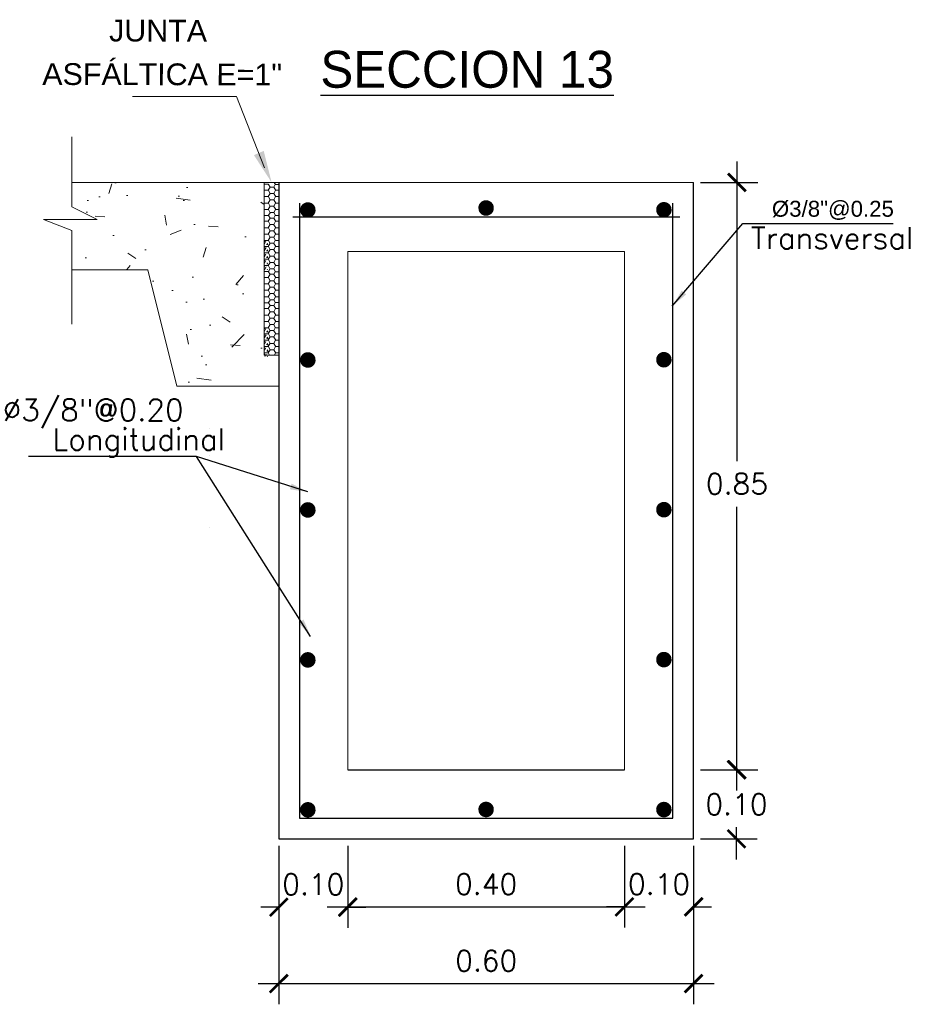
# Model space of a CAD drawing. Header units: millimetres. Extents: x -8931983 to 9630244, y 4 to 18563053.
# Tile 326 of 329: x 349725.61 to 349726.9, y 9282020.97 to 9282022.4. Entities that reach past the tile are written whole.
import ezdxf

# ---------------------------------------------------------------- set-up
doc = ezdxf.new("R2010")
doc.units = ezdxf.units.MM
doc.linetypes.add('ACAD_ISO02W100', pattern=[15, 12, -3])
for name, color, linetype, lineweight in [('0.2', 32, 'ACAD_ISO02W100', 0), ('cotas', 1, 'Continuous', 15), ('linea fina 01', 189, 'Continuous', 0), ('TEXTO', 255, 'Continuous', 5)]:
    doc.layers.add(name, color=color, linetype=linetype, lineweight=lineweight)
doc.layers.add('TEX', color=3, linetype='Continuous')
doc.styles.add('COTAS', font='arial.ttf')
doc.styles.add('MtXpl_Arial_Black', font='txt')
doc.styles.add('ROMANS', font='ROMANS.shx')
doc.styles.add('ROMANS-DIM', font='romans.shx')
doc.styles.add('VANO', font='swissl.ttf', dxfattribs={"height": 0.2})
doc.dimstyles.new('1-25V', dxfattribs={"dimscale": 0.2, "dimtxt": 0.18, "dimasz": 0.13, "dimexe": 0.18, "dimexo": 0.15, "dimgap": 0.1, "dimtad": 0, "dimtih": 1, "dimtoh": 1, "dimzin": 0, "dimdsep": 46, "dimtxsty": 'COTAS', "dimcen": 0.09, "dimadec": 0, "dimazin": 0, "dimtfac": 1, "dimtmove": 2, "dimatfit": 3, "dimfxl": 1, "dimtolj": 1, "dimtzin": 0, "dimarcsym": 0})
doc.dimstyles.new('20_METRIC  ARCHITECTURAL', dxfattribs={"dimscale": 0.2, "dimtxt": 0.03, "dimasz": 0.13, "dimexe": 0.15, "dimexo": 0.05, "dimgap": 0.09, "dimtad": 1, "dimtih": 1, "dimtoh": 1, "dimzin": 0, "dimdsep": 46, "dimtxsty": 'ROMANS-DIM', "dimblk": 'ARCHTICK', "dimcen": 2, "dimdle": 0.15, "dimclrd": 9, "dimclre": 9, "dimadec": 0, "dimazin": 0, "dimtfac": 1, "dimtix": 1, "dimtofl": 0, "dimtmove": 0, "dimatfit": 3, "dimfxl": 1, "dimfrac": 2, "dimtolj": 1, "dimtzin": 0, "dimarcsym": 0})

# ---------------------------------------------------------------- blocks, each defined once
blk = doc.blocks.new('_ArchTick')
at = {"color": 0, "linetype": 'ByBlock', "const_width": 0.15}
blk.add_lwpolyline([(-0.5, -0.5), (0.5, 0.5)], dxfattribs=at)
blk = doc.blocks.new('*D3405')
at = {"color": 9, "lineweight": -2, "transparency": 16777216}
for p, q in [((349725.9868524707, 9282021.202233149), (349725.9868524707, 9282020.972805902)), ((349726.5868524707, 9282021.202233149), (349726.5868524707, 9282020.972805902)), ((349725.9568524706, 9282021.002805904), (349726.6168524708, 9282021.002805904))]:
    blk.add_line(p, q, dxfattribs=at)
at = {"layer": 'Defpoints', "color": 0, "lineweight": 30, "transparency": 16777216}
for p in [(349725.9868524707, 9282021.212233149, 5186.962977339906), (349726.5868524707, 9282021.212233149, 5186.962977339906), (349726.5868524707, 9282021.002805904)]:
    blk.add_point(p, dxfattribs=at)
at = {"color": 9, "lineweight": -2, "transparency": 16777216, "xscale": 0.026, "yscale": 0.026, "zscale": 0.026, "rotation": 180}
blk.add_blockref('_ArchTick', (349725.9868524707, 9282021.002805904), dxfattribs=at)
at = {"color": 9, "lineweight": -2, "transparency": 16777216, "xscale": 0.026, "yscale": 0.026, "zscale": 0.026}
blk.add_blockref('_ArchTick', (349726.5868524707, 9282021.002805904), dxfattribs=at)
at = {"color": 0, "lineweight": 0, "transparency": 16777216, "insert": (349726.2868524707, 9282021.035805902), "char_height": 0.03, "attachment_point": 5, "style": 'ROMANS-DIM'}
blk.add_mtext('\\A1;0.60', dxfattribs=at)
blk = doc.blocks.new('*D3406')
at = {"color": 9, "lineweight": -2, "transparency": 16777216}
for p, q in [((349726.6489089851, 9282021.342233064), (349726.6489089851, 9282021.295233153)), ((349726.5968524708, 9282021.312233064), (349726.6789089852, 9282021.312233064)), ((349726.6489089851, 9282021.182233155), (349726.6489089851, 9282021.229233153)), ((349726.5968524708, 9282021.212233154), (349726.6789089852, 9282021.212233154))]:
    blk.add_line(p, q, dxfattribs=at)
at = {"layer": 'Defpoints', "color": 0, "lineweight": 30, "transparency": 16777216}
for p in [(349726.5868524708, 9282021.312233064), (349726.5868524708, 9282021.212233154), (349726.6489089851, 9282021.212233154)]:
    blk.add_point(p, dxfattribs=at)
at = {"color": 9, "lineweight": -2, "transparency": 16777216, "xscale": 0.026, "yscale": 0.026, "zscale": 0.026}
for p, rotation in [((349726.6489089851, 9282021.312233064), 90), ((349726.6489089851, 9282021.212233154), 270)]:
    blk.add_blockref('_ArchTick', p, dxfattribs=dict(at, rotation=rotation))
at = {"color": 0, "lineweight": 0, "transparency": 16777216, "insert": (349726.6489089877, 9282021.262233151), "char_height": 0.03, "attachment_point": 5, "style": 'ROMANS-DIM'}
blk.add_mtext('\\A1;0.10', dxfattribs=at)
blk = doc.blocks.new('*D3407')
at = {"color": 9, "lineweight": -2, "transparency": 16777216}
for p, q in [((349725.9868524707, 9282021.20223315), (349725.9868524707, 9282021.083382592)), ((349726.08657285, 9282021.20223315), (349726.08657285, 9282021.083382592)), ((349725.9868524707, 9282021.11338259), (349725.9608524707, 9282021.11338259)), ((349726.08657285, 9282021.11338259), (349726.11257285, 9282021.11338259))]:
    blk.add_line(p, q, dxfattribs=at)
at = {"layer": 'Defpoints', "color": 0, "lineweight": 30, "transparency": 16777216}
for p in [(349725.9868524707, 9282021.21223315, 5186.962977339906), (349726.08657285, 9282021.21223315, 5186.962977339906), (349726.08657285, 9282021.11338259)]:
    blk.add_point(p, dxfattribs=at)
at = {"color": 9, "lineweight": -2, "transparency": 16777216, "xscale": 0.026, "yscale": 0.026, "zscale": 0.026}
blk.add_blockref('_ArchTick', (349725.9868524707, 9282021.11338259), dxfattribs=at)
at = {"color": 9, "lineweight": -2, "transparency": 16777216, "xscale": 0.026, "yscale": 0.026, "zscale": 0.026, "rotation": 180}
blk.add_blockref('_ArchTick', (349726.08657285, 9282021.11338259), dxfattribs=at)
at = {"color": 0, "lineweight": 0, "transparency": 16777216, "insert": (349726.0367126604, 9282021.14638259), "char_height": 0.03, "attachment_point": 5, "style": 'ROMANS-DIM'}
blk.add_mtext('\\A1;0.10', dxfattribs=at)
blk = doc.blocks.new('*D3408')
at = {"color": 9, "lineweight": -2, "transparency": 16777216}
for p, q in [((349726.08657285, 9282021.202233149), (349726.08657285, 9282021.083804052)), ((349726.4868524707, 9282021.202233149), (349726.4868524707, 9282021.083804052)), ((349726.05657285, 9282021.113804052), (349726.5168524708, 9282021.113804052))]:
    blk.add_line(p, q, dxfattribs=at)
at = {"layer": 'Defpoints', "color": 0, "lineweight": 30, "transparency": 16777216}
for p in [(349726.08657285, 9282021.212233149, 10373.92595467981), (349726.4868524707, 9282021.212233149, 5186.962977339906), (349726.4868524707, 9282021.113804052)]:
    blk.add_point(p, dxfattribs=at)
at = {"color": 9, "lineweight": -2, "transparency": 16777216, "xscale": 0.026, "yscale": 0.026, "zscale": 0.026, "rotation": 180}
blk.add_blockref('_ArchTick', (349726.08657285, 9282021.113804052), dxfattribs=at)
at = {"color": 9, "lineweight": -2, "transparency": 16777216, "xscale": 0.026, "yscale": 0.026, "zscale": 0.026}
blk.add_blockref('_ArchTick', (349726.4868524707, 9282021.113804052), dxfattribs=at)
at = {"color": 0, "lineweight": 0, "transparency": 16777216, "insert": (349726.2867126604, 9282021.146804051), "char_height": 0.03, "attachment_point": 5, "style": 'ROMANS-DIM'}
blk.add_mtext('\\A1;0.40', dxfattribs=at)
blk = doc.blocks.new('*D3409')
at = {"color": 9, "lineweight": -2, "transparency": 16777216}
for p, q in [((349726.4868524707, 9282021.202233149), (349726.4868524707, 9282021.083804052)), ((349726.5868524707, 9282021.202233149), (349726.5868524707, 9282021.083804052)), ((349726.4868524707, 9282021.113804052), (349726.4608524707, 9282021.113804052)), ((349726.5868524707, 9282021.113804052), (349726.6128524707, 9282021.113804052))]:
    blk.add_line(p, q, dxfattribs=at)
at = {"layer": 'Defpoints', "color": 0, "lineweight": 30, "transparency": 16777216}
for p in [(349726.4868524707, 9282021.212233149, 5186.962977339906), (349726.5868524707, 9282021.212233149, 5186.962977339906), (349726.5868524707, 9282021.113804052)]:
    blk.add_point(p, dxfattribs=at)
at = {"color": 9, "lineweight": -2, "transparency": 16777216, "xscale": 0.026, "yscale": 0.026, "zscale": 0.026}
blk.add_blockref('_ArchTick', (349726.4868524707, 9282021.113804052), dxfattribs=at)
at = {"color": 9, "lineweight": -2, "transparency": 16777216, "xscale": 0.026, "yscale": 0.026, "zscale": 0.026, "rotation": 180}
blk.add_blockref('_ArchTick', (349726.5868524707, 9282021.113804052), dxfattribs=at)
at = {"color": 0, "lineweight": 0, "transparency": 16777216, "insert": (349726.5368524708, 9282021.146804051), "char_height": 0.03, "attachment_point": 5, "style": 'ROMANS-DIM'}
blk.add_mtext('\\A1;0.10', dxfattribs=at)
blk = doc.blocks.new('TEXTO 1')
at = {"layer": 'linea fina 01', "ltscale": 0.1}
for p, q in [((-0.0508167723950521, 0.1241394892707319), (-0.2010398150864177, 0.1241394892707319)), ((-0.0100357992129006, 0.0209258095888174), (-0.0508167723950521, 0.1241394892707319))]:
    blk.add_line(p, q, dxfattribs=at)
blk.add_solid([(-0.02553807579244, 0.0394717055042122), (0, 0), (-0.0113560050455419, 0.0456207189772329)], dxfattribs=at)
at = {"layer": '0.2', "color": 251, "true_color": 0x636466, "style": 'VANO', "oblique": 359.9999999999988}
for s, p in [('JUNTA', (-0.235123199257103, 0.2039847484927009, -5186.962977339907)), ('ASFÁLTICA E=1"', (-0.331776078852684, 0.1410587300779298, -5186.962977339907))]:
    blk.add_text(s, height=0.0314999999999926, rotation=359.8799999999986, dxfattribs=at).set_placement(p)
blk = doc.blocks.new('junta asfaltica')
at = {"lineweight": 0}
h = blk.add_hatch(dxfattribs=at)
h.set_pattern_fill('AR-CONC', scale=0.01, style=0)
h.set_pattern_definition([(50, (-0.1189008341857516, -0.0700673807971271), (0.1639662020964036, -0.0143451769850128), [0.017145, -0.188595]), (355, (-0.1189008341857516, -0.0700673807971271), (-0.0317190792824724, 0.1719511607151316), [0.013716, -0.150876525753]), (100.4514446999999, (-0.1052370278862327, -0.0712628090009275), (0.1322471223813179, 0.1576059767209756), [0.01457100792, -0.1602812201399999]), (46.1842, (-0.1189008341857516, -0.0243473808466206), (0.2439711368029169, -0.0378380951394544), [0.0257175, -0.2828925]), (96.6355576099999, (-0.0985699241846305, -0.0275005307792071), (0.2136637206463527, 0.2226835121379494), [0.021856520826, -0.240422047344]), (351.18415117, (-0.1189008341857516, -0.0243473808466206), (0.2136637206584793, 0.2226835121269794), [0.020573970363, -0.226313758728]), (21, (-0.0960408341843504, -0.0357773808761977), (0.1364529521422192, -0.0920386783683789), [0.017145, -0.188595]), (326, (-0.0960408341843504, -0.0357773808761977), (0.0556218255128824, 0.1657691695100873), [0.013716, -0.150876]), (71.45144499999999, (-0.0846697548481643, -0.0434472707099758), (0.1920747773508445, 0.0737304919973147), [0.01457100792, -0.16028094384]), (37.5, (-0.1189008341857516, -0.0700673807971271), (0.0027797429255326, 0.0760995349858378), [0, -0.1490472, 0, -0.153162, 0, -0.1514475]), (7.499999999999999, (-0.1189008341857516, -0.0700673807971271), (0.0601376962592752, 0.0901625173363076), [0, -0.0873252, 0, -0.1456182, 0, -0.0577215]), (327.5, (-0.1698786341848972, -0.0700673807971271), (0.1220315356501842, -0.0051558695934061), [0, -0.05715, 0, -0.178308, 0, -0.236601]), (317.5, (-0.1927386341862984, -0.0700673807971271), (0.1333162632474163, 0.0228838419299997), [0, -0.074295, 0, -0.1184148, 0, -0.168021])])
h.paths.add_polyline_path([(-0.0210516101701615, 2.68221356e-08), (-0.2996047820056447, 2.68221356e-08), (-0.2996047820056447, -0.0354425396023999), (-0.2629513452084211, -0.0536842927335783), (-0.3405718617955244, -0.0536842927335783), (-0.2996047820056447, -0.0698087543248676), (-0.2996047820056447, -0.1263088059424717), (-0.1894634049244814, -0.1263088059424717), (-0.1473604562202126, -0.2947206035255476), (-0.0210516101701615, -0.2947206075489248)])
h = blk.add_hatch(dxfattribs=at)
h.set_pattern_fill('HONEY', scale=0.0187124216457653, angle=180, style=0)
h.set_pattern_definition([(360, (-1344.435306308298, 712.0165321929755), (0.0080206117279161, -0.0046307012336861), [0.0053470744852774, -0.0106941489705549]), (240, (-1344.435306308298, 712.0165321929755), (-0.0080206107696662, -0.0046307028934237), [0.0053470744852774, -0.0106941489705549]), (300, (-1344.435306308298, 712.0165321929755), (9.5825e-10, -0.0092614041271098), [-0.0106941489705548, 0.0053470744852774])])
h.paths.add_polyline_path([(-0.0210514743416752, -0.0843195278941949), (-0.0210514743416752, -0.1264220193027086), (-0.0160414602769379, -0.1264220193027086), (-0.0160414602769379, -0.0843195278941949)])
h = blk.add_hatch(dxfattribs=at)
h.set_pattern_fill('HONEY', scale=0.0187124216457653, angle=180, style=0)
h.set_pattern_definition([(360, (-1344.435306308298, 711.8902233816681), (0.0080206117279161, -0.0046307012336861), [0.0053470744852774, -0.0106941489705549]), (240, (-1344.435306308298, 711.8902233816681), (-0.0080206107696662, -0.0046307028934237), [0.0053470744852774, -0.0106941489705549]), (300, (-1344.435306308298, 711.8902233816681), (9.5825e-10, -0.0092614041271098), [-0.0106941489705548, 0.0053470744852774])])
h.paths.add_polyline_path([(-0.0210514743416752, -0.2106283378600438), (-0.0210514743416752, -0.2527308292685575), (-0.0160414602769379, -0.2527308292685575), (-0.0160414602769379, -0.2106283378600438)])
at = {"color": 7, "linetype": 'ByBlock', "lineweight": 0}
for p, q in [((-0.2996047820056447, 0.0657418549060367), (-0.2996047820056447, -0.0354425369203)), ((-0.2996047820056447, -0.0354425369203), (-0.2629513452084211, -0.0536842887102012)), ((-0.2629513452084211, -0.0536842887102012), (-0.3405718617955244, -0.0536842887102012)), ((-0.3405718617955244, -0.0536842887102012), (-0.2996047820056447, -0.0698087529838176)), ((-0.2996047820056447, -0.0698087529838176), (-0.2996047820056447, -0.2053593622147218))]:
    blk.add_line(p, q, dxfattribs=at)
at = {"color": 7, "lineweight": 0}
for p, q in [((-0.2996047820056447, 2.81631856e-08), (-0.0210516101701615, 2.81631856e-08)), ((-0.0210514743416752, 0), (0, 0)), ((-0.0210514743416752, 0), (-0.0210514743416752, -0.25)), ((-0.0066348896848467, 0), (-0.0049328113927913, -0.0029480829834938)), ((-1.357866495e-07, -0.2947206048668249), (-1.357866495e-07, 0)), ((-0.0210515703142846, -0.010682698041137), (-0.0205355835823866, -0.0115764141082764)), ((-0.020682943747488, -0.0112982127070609), (-0.0210515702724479, -0.0119366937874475)), ((-0.0148197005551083, -0.0027724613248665), (-0.0210514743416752, -0.0027724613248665)), ((-0.0203683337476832, -0.0113096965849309), (-0.0150212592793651, -0.0113096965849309)), ((-0.0126623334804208, -0.0066675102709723), (-0.0153358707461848, -0.0112982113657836)), ((-0.0151885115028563, -0.0115764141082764), (-0.0125149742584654, -0.0162071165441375)), ((-0.0148361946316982, -0.0029252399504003), (-0.0125149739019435, -0.0069457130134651)), ((-0.0123477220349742, -0.0066789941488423), (-0.0070006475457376, -0.0066789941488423)), ((-0.0051546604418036, -0.0029252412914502), (-0.0073152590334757, -0.0066675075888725)), ((-0.0046417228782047, -0.0112982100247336), (-0.0073152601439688, -0.0159289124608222)), ((-0.0071679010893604, -0.0069457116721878), (-0.0044943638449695, -0.0115764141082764)), ((-0.0051235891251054, -0.0029047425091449), (2.09184e-11, -0.0029047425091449)), ((-0.0043271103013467, -0.0113096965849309), (-9.55119503e-08, -0.0113096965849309)), ((-0.0210515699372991, -0.0199441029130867), (-0.0205355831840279, -0.0208378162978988)), ((-0.0206829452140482, -0.0205596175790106), (-0.0210515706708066, -0.0211980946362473)), ((-0.0203683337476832, -0.0205710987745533), (-0.0150212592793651, -0.0205710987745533)), ((-0.0126623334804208, -0.0159289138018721), (-0.0153358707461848, -0.0205596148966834)), ((-0.012662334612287, -0.0251903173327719), (-0.0153358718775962, -0.0298210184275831)), ((-0.0151885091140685, -0.0208378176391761), (-0.0125149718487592, -0.0254685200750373)), ((-0.0123477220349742, -0.0159403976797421), (-0.0070006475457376, -0.0159403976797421)), ((-0.0123477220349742, -0.0252017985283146), (-0.0070006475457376, -0.0252017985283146)), ((-0.0046417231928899, -0.0205596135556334), (-0.0073152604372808, -0.0251903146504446)), ((-0.0071678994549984, -0.0162071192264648), (-0.004494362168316, -0.0208378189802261)), ((-0.0071678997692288, -0.0254685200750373), (-0.0044943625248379, -0.0300992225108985)), ((-0.0043271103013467, -0.0205710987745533), (-9.55119503e-08, -0.0205710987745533)), ((-0.0210515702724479, -0.0292055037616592), (-0.0205355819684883, -0.0300992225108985)), ((-0.0206829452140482, -0.0298210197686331), (-0.0210515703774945, -0.0304594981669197)), ((-0.0210515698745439, -0.038466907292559), (-0.0205355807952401, -0.0393606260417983)), ((-0.0206829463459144, -0.0390824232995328), (-0.0210515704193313, -0.0397208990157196)), ((-0.0203683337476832, -0.0298325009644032), (-0.0150212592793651, -0.0298325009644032)), ((-0.0203683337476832, -0.0390939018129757), (-0.0150212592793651, -0.0390939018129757)), ((-0.012662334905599, -0.0344517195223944), (-0.0153358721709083, -0.0390824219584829)), ((-0.0151885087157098, -0.0300992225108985), (-0.0125149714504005, -0.0347299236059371)), ((-0.0151885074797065, -0.0393606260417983), (-0.0125149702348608, -0.0439913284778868)), ((-0.0123477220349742, -0.0344632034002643), (-0.0070006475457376, -0.0344632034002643)), ((-0.0046417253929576, -0.0298210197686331), (-0.0073152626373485, -0.0344517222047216)), ((-0.0046417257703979, -0.0390824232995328), (-0.0073152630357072, -0.043713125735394)), ((-0.007167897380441, -0.034729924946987), (-0.004494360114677, -0.0393606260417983)), ((-0.0043271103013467, -0.0298325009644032), (-9.55537871e-08, -0.0298325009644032)), ((-0.0043271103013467, -0.0390939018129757), (-9.55537871e-08, -0.0390939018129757)), ((-0.0210515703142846, -0.0557221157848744), (-0.0205355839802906, -0.0566158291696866)), ((-0.020682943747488, -0.056337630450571), (-0.0210515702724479, -0.056976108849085)), ((-0.0149139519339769, -0.0477837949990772), (-0.0206632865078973, -0.0477837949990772)), ((-0.0203683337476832, -0.056349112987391), (-0.0150212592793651, -0.056349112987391)), ((-0.0126623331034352, -0.0517069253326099), (-0.0153358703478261, -0.0563376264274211)), ((-0.0151885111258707, -0.0566158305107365), (-0.0125149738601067, -0.061246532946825)), ((-0.0125149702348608, -0.0439913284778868), (-0.014899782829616, -0.0475884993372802)), ((-0.0148361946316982, -0.0479646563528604), (-0.0125149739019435, -0.0519851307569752)), ((-0.0123477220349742, -0.0437246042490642), (-0.0070006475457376, -0.0437246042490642)), ((-0.0123477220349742, -0.0517184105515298), (-0.0070006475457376, -0.0517184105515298)), ((-0.0051546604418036, -0.0479646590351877), (-0.0073152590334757, -0.0517069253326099)), ((-0.0046417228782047, -0.0563376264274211), (-0.0073152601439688, -0.0609683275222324)), ((-0.0071679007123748, -0.0519851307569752), (-0.0044943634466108, -0.0566158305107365)), ((-0.0069412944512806, -0.0439446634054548), (-0.0051814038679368, -0.0474320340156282)), ((-0.0052986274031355, -0.0476877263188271), (2.09184e-11, -0.0476877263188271)), ((-0.0043271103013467, -0.056349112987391), (-9.55119503e-08, -0.056349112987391)), ((-0.0210515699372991, -0.0649835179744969), (-0.0205355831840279, -0.0658772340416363)), ((-0.0206829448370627, -0.0655990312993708), (-0.0210515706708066, -0.0662375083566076)), ((-0.0203683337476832, -0.0656105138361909), (-0.0150212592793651, -0.0656105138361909)), ((-0.0126623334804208, -0.0609683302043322), (-0.0153358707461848, -0.0655990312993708)), ((-0.012662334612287, -0.0702297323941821), (-0.0153358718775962, -0.0748604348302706)), ((-0.015188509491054, -0.0658772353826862), (-0.0125149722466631, -0.0705079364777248)), ((-0.0123477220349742, -0.0609798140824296), (-0.0070006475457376, -0.0609798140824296)), ((-0.0123477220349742, -0.0702412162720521), (-0.0070006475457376, -0.0702412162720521)), ((-0.0046417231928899, -0.0655990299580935), (-0.0073152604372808, -0.0702297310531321)), ((-0.0071678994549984, -0.061246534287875), (-0.004494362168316, -0.0658772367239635)), ((-0.0071678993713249, -0.0705079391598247), (-0.0044943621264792, -0.075138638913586)), ((-0.0043271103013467, -0.0656105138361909), (-9.55119503e-08, -0.0656105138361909)), ((-0.0210515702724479, -0.0742449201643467), (-0.0205355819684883, -0.075138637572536)), ((-0.0206829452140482, -0.0748604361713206), (-0.0210515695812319, -0.0754989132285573)), ((-0.0210515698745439, -0.0835063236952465), (-0.0206477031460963, -0.0842058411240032)), ((-0.0206829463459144, -0.084121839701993), (-0.0207314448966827, -0.0842058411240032)), ((-0.0203683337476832, -0.0748719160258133), (-0.0150212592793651, -0.0748719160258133)), ((-0.0203683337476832, -0.0841333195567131), (-0.0150212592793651, -0.0841333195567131)), ((-0.012662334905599, -0.0794911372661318), (-0.0153358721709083, -0.0841218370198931)), ((-0.0151885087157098, -0.075138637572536), (-0.0125149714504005, -0.0797693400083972)), ((-0.0148361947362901, -0.0843195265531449), (-0.0125149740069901, -0.0883399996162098)), ((-0.0123477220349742, -0.0795026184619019), (-0.0070006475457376, -0.0795026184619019)), ((-0.0046417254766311, -0.0748604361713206), (-0.0073152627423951, -0.0794911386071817)), ((-0.0051546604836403, -0.0843195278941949), (-0.0073152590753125, -0.0880617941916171)), ((-0.0071678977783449, -0.0797693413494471), (-0.0046064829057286, -0.0842058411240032)), ((-0.0043271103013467, -0.0748719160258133), (-9.55537871e-08, -0.0748719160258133)), ((-0.0043271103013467, -0.0841333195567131), (-9.55537871e-08, -0.0841333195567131)), ((-0.0210515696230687, -0.0920769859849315), (-0.0205355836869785, -0.092970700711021)), ((-0.0206829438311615, -0.0926924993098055), (-0.0210515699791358, -0.0933309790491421)), ((-0.0203683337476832, -0.0927039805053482), (-0.0150212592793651, -0.0927039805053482)), ((-0.0126623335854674, -0.088061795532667), (-0.0153358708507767, -0.0926924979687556)), ((-0.0126623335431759, -0.0973232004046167), (-0.0153358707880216, -0.101953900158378)), ((-0.015188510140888, -0.092970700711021), (-0.0125149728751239, -0.0976014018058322)), ((-0.0123477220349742, -0.088073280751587), (-0.0070006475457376, -0.088073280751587)), ((-0.0123477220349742, -0.0973346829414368), (-0.0070006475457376, -0.0973346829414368)), ((-0.0046417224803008, -0.0926924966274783), (-0.0073152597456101, -0.0973231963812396)), ((-0.0071679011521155, -0.0883399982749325), (-0.0044943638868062, -0.0929706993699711)), ((-0.0071678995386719, -0.0976014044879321), (-0.0044943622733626, -0.1022321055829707)), ((-0.0043271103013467, -0.0927039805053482), (-9.55119503e-08, -0.0927039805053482)), ((-0.0210515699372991, -0.1013383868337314), (-0.0205355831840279, -0.1022321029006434)), ((-0.0206829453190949, -0.101953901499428), (-0.0210515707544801, -0.1025923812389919)), ((-0.0210515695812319, -0.1105997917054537), (-0.0205355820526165, -0.1114935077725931)), ((-0.0206829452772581, -0.1112153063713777), (-0.0210515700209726, -0.1118537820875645)), ((-0.0203683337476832, -0.101965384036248), (-0.0150212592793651, -0.101965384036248)), ((-0.0203683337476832, -0.1112267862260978), (-0.0150212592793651, -0.1112267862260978)), ((-0.0126623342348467, -0.1065846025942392), (-0.0153358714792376, -0.1112153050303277)), ((-0.015188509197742, -0.1022321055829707), (-0.0125149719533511, -0.1068628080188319)), ((-0.0151885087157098, -0.1114935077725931), (-0.0125149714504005, -0.1161242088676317)), ((-0.0123477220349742, -0.1065960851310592), (-0.0070006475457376, -0.1065960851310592)), ((-0.0046417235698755, -0.1019538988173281), (-0.0073152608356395, -0.1065846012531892)), ((-0.0046417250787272, -0.1112153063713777), (-0.0073152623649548, -0.115846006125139)), ((-0.0071678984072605, -0.1068628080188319), (-0.0044943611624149, -0.1114935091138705)), ((-0.0043271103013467, -0.101965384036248), (-9.55119503e-08, -0.101965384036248)), ((-0.0043271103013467, -0.1112267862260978), (-9.55537871e-08, -0.1112267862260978)), ((-0.1894634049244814, -0.1263088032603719), (-0.2996047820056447, -0.1263088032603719)), ((-0.1473604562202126, -0.2947206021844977), (-0.1894634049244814, -0.1263088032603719)), ((-0.0210515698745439, -0.1198611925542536), (-0.0205355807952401, -0.1207549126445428)), ((-0.0206829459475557, -0.1204767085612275), (-0.0210515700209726, -0.121115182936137)), ((-0.0203683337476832, -0.1204881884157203), (-0.0150212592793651, -0.1204881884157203)), ((-0.0126623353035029, -0.115846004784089), (-0.015335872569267, -0.1204767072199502)), ((-0.0151885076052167, -0.1207549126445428), (-0.0125149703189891, -0.1253856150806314)), ((-0.0129228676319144, -0.1255586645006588), (-0.0148348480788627, -0.1288070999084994)), ((-0.0123477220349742, -0.115857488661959), (-0.0070006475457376, -0.115857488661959)), ((-0.0123477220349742, -0.1251188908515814), (-0.0070006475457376, -0.1251188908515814)), ((-0.0073218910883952, -0.1251188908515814), (-0.0049328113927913, -0.1292568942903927)), ((-0.0046417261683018, -0.1204767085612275), (-0.0073152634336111, -0.1251074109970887)), ((-0.0071678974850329, -0.1161242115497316), (-0.0044943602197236, -0.1207549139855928)), ((-0.0043271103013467, -0.1204881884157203), (-9.55537871e-08, -0.1204881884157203)), ((-0.0210515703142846, -0.1369915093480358), (-0.0205355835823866, -0.1378852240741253)), ((-0.020682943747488, -0.1376070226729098), (-0.0210515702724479, -0.1382455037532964)), ((-0.0148197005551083, -0.1290812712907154), (-0.0210514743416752, -0.1290812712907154)), ((-0.0203683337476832, -0.1376185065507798), (-0.0150212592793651, -0.1376185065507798)), ((-0.0126623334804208, -0.1329763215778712), (-0.0153358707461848, -0.1376070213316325)), ((-0.0126623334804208, -0.142237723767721), (-0.0153358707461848, -0.1468684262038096)), ((-0.0151885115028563, -0.1378852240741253), (-0.0125149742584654, -0.1425159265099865)), ((-0.0148361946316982, -0.1292340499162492), (-0.0125149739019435, -0.133254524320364)), ((-0.0123477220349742, -0.1329878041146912), (-0.0070006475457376, -0.1329878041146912)), ((-0.0123477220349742, -0.1422492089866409), (-0.0070006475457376, -0.1422492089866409)), ((-0.0051546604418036, -0.1292340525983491), (-0.0073152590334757, -0.1329763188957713)), ((-0.0046417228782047, -0.1376070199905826), (-0.0073152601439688, -0.1422377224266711)), ((-0.0071679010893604, -0.1332545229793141), (-0.0044943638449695, -0.1378852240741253)), ((-0.0051235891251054, -0.1292135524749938), (2.09184e-11, -0.1292135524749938)), ((-0.0043271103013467, -0.1376185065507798), (-9.55119503e-08, -0.1376185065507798)), ((-0.0210515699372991, -0.1462529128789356), (-0.0205355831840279, -0.1471466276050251)), ((-0.0206829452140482, -0.1468684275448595), (-0.0210515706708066, -0.1475069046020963)), ((-0.0210515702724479, -0.1555143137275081), (-0.0205355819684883, -0.1564080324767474)), ((-0.0206829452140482, -0.156129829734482), (-0.0210515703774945, -0.156768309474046)), ((-0.0203683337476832, -0.1468799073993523), (-0.0150212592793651, -0.1468799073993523)), ((-0.0203683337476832, -0.1561413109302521), (-0.0150212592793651, -0.1561413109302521)), ((-0.012662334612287, -0.1514991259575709), (-0.0153358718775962, -0.156129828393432)), ((-0.0151885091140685, -0.147146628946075), (-0.0125149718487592, -0.1517773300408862)), ((-0.0151885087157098, -0.1564080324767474), (-0.0125149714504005, -0.1610387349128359)), ((-0.0123477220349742, -0.1515106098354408), (-0.0070006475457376, -0.1515106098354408)), ((-0.0046417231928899, -0.1468684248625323), (-0.0073152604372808, -0.1514991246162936)), ((-0.0046417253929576, -0.156129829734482), (-0.0073152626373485, -0.1607605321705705)), ((-0.0071678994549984, -0.1425159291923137), (-0.004494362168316, -0.1471466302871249)), ((-0.0071678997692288, -0.1517773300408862), (-0.0044943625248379, -0.1564080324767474)), ((-0.0043271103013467, -0.1468799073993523), (-9.55119503e-08, -0.1468799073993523)), ((-0.0043271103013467, -0.1561413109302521), (-9.55537871e-08, -0.1561413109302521)), ((-0.0210515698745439, -0.1647757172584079), (-0.0205355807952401, -0.1656694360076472)), ((-0.0206829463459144, -0.1653912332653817), (-0.0210515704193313, -0.1660297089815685)), ((-0.0203683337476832, -0.1654027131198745), (-0.0150212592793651, -0.1654027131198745)), ((-0.012662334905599, -0.1607605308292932), (-0.0153358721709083, -0.1653912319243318)), ((-0.0151885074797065, -0.1656694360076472), (-0.0125149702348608, -0.1703001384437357)), ((-0.0125149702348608, -0.1703001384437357), (-0.014899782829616, -0.1738973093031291)), ((-0.0123477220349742, -0.1607720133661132), (-0.0070006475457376, -0.1607720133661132)), ((-0.0123477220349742, -0.1700334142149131), (-0.0070006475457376, -0.1700334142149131)), ((-0.0046417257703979, -0.1653912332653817), (-0.0073152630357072, -0.1700219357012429)), ((-0.007167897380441, -0.1610387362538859), (-0.004494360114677, -0.1656694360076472)), ((-0.0069412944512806, -0.1702534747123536), (-0.0051814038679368, -0.1737408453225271)), ((-0.0043271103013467, -0.1654027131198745), (-9.55537871e-08, -0.1654027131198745)), ((-0.0210515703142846, -0.1820309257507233), (-0.0205355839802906, -0.1829246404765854)), ((-0.020682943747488, -0.1826464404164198), (-0.0210515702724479, -0.1832849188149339)), ((-0.0149139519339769, -0.1740926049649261), (-0.0206632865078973, -0.1740926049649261)), ((-0.0203683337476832, -0.1826579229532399), (-0.0150212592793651, -0.1826579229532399)), ((-0.0126623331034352, -0.1780157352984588), (-0.0153358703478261, -0.18264643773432)), ((-0.0151885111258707, -0.1829246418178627), (-0.0125149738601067, -0.1875553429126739)), ((-0.0148361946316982, -0.1742734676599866), (-0.0125149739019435, -0.1782939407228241)), ((-0.0123477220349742, -0.1780272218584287), (-0.0070006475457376, -0.1780272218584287)), ((-0.0051546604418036, -0.1742734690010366), (-0.0073152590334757, -0.1780157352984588)), ((-0.0046417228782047, -0.18264643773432), (-0.0073152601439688, -0.1872771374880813)), ((-0.0071679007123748, -0.1782939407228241), (-0.0044943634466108, -0.1829246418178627)), ((-0.0052986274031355, -0.173996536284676), (2.09184e-11, -0.173996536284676)), ((-0.0043271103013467, -0.1826579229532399), (-9.55119503e-08, -0.1826579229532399)), ((-0.0210515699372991, -0.1912923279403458), (-0.0205355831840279, -0.1921860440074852)), ((-0.0206829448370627, -0.1919078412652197), (-0.0210515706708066, -0.1925463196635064)), ((-0.0203683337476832, -0.1919193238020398), (-0.0150212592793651, -0.1919193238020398)), ((-0.0126623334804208, -0.1872771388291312), (-0.0153358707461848, -0.1919078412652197)), ((-0.012662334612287, -0.1965385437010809), (-0.0153358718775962, -0.2011692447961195)), ((-0.015188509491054, -0.1921860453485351), (-0.0125149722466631, -0.1968167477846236)), ((-0.0123477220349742, -0.1872886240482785), (-0.0070006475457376, -0.1872886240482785)), ((-0.0123477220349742, -0.196550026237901), (-0.0070006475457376, -0.196550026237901)), ((-0.0046417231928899, -0.1919078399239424), (-0.0073152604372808, -0.196538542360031)), ((-0.0071678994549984, -0.1875553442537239), (-0.004494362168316, -0.1921860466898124)), ((-0.0071678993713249, -0.1968167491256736), (-0.0044943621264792, -0.2014474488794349)), ((-0.0043271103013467, -0.1919193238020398), (-9.55119503e-08, -0.1919193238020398)), ((-0.0210515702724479, -0.2005537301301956), (-0.0205355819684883, -0.2014474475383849)), ((-0.0206829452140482, -0.2011692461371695), (-0.0210515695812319, -0.2018077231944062)), ((-0.0210515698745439, -0.2098151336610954), (-0.0206477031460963, -0.2105146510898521)), ((-0.0206829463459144, -0.2104306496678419), (-0.0207314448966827, -0.2105146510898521)), ((-0.0203683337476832, -0.2011807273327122), (-0.0150212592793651, -0.2011807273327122)), ((-0.0203683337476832, -0.210442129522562), (-0.0150212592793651, -0.210442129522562)), ((-0.012662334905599, -0.2057999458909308), (-0.0153358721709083, -0.2104306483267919)), ((-0.0151885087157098, -0.2014474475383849), (-0.0125149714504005, -0.2060781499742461)), ((-0.0148361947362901, -0.2106283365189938), (-0.0125149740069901, -0.2146488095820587)), ((-0.0123477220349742, -0.2058114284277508), (-0.0070006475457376, -0.2058114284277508)), ((-0.0046417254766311, -0.2011692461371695), (-0.0073152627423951, -0.2057999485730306)), ((-0.0051546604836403, -0.2106283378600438), (-0.0073152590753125, -0.214370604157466)), ((-0.0071678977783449, -0.206078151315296), (-0.0046064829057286, -0.2105146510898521)), ((-0.0043271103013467, -0.2011807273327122), (-9.55537871e-08, -0.2011807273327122)), ((-0.0043271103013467, -0.210442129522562), (-9.55537871e-08, -0.210442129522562)), ((-0.0210515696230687, -0.2183857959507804), (-0.0205355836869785, -0.2192795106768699)), ((-0.0206829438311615, -0.2190013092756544), (-0.0210515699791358, -0.219639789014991)), ((-0.0210515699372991, -0.2276471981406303), (-0.0205355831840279, -0.2285409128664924)), ((-0.0203683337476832, -0.2190127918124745), (-0.0150212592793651, -0.2190127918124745)), ((-0.0126623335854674, -0.2143706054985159), (-0.0153358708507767, -0.2190013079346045)), ((-0.0126623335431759, -0.2236320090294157), (-0.0153358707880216, -0.2282627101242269)), ((-0.015188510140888, -0.2192795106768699), (-0.0125149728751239, -0.2239102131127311)), ((-0.0123477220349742, -0.2143820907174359), (-0.0070006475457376, -0.2143820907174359)), ((-0.0123477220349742, -0.2236434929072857), (-0.0070006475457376, -0.2236434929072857)), ((-0.0046417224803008, -0.2190013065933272), (-0.0073152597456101, -0.2236320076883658)), ((-0.0071679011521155, -0.2146488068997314), (-0.0044943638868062, -0.21927950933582)), ((-0.0071678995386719, -0.223910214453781), (-0.0044943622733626, -0.2285409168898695)), ((-0.0043271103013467, -0.2190127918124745), (-9.55119503e-08, -0.2190127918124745)), ((-0.0206829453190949, -0.2282627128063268), (-0.0210515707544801, -0.2289011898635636)), ((-0.0210515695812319, -0.2369086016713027), (-0.0205355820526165, -0.2378023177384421)), ((-0.0206829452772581, -0.2375241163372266), (-0.0210515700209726, -0.2381625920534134)), ((-0.0203683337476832, -0.2282741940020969), (-0.0150212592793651, -0.2282741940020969)), ((-0.0203683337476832, -0.2375355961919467), (-0.0150212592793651, -0.2375355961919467)), ((-0.0126623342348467, -0.2328934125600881), (-0.0153358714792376, -0.2375241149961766)), ((-0.0126623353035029, -0.2421548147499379), (-0.015335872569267, -0.2467855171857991)), ((-0.015188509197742, -0.2285409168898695), (-0.0125149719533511, -0.2331716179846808)), ((-0.0151885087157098, -0.2378023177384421), (-0.0125149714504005, -0.2424330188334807)), ((-0.0123477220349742, -0.2329048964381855), (-0.0070006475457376, -0.2329048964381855)), ((-0.0123477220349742, -0.2421662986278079), (-0.0070006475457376, -0.2421662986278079)), ((-0.0046417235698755, -0.228262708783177), (-0.0073152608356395, -0.2328934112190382)), ((-0.0046417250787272, -0.2375241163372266), (-0.0073152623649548, -0.2421548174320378)), ((-0.0071678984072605, -0.2331716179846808), (-0.0044943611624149, -0.2378023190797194)), ((-0.0043271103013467, -0.2282741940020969), (-9.55119503e-08, -0.2282741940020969)), ((-0.0043271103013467, -0.2375355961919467), (-9.55537871e-08, -0.2375355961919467)), ((-0.0210515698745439, -0.2461700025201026), (-0.0205355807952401, -0.2470637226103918)), ((-0.0206829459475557, -0.2467855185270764), (-0.0210515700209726, -0.2474239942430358)), ((-0.0210514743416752, -0.25), (-1.357866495e-07, -0.25)), ((-0.0203683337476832, -0.2467969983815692), (-0.0150212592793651, -0.2467969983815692)), ((-0.0151885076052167, -0.2470637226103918), (-0.0134932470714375, -0.25)), ((-0.0071678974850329, -0.2424330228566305), (-0.0044943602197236, -0.2470637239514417)), ((-0.0046417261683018, -0.2467855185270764), (-0.0064976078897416, -0.25)), ((-0.0043271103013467, -0.2467969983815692), (-9.55537871e-08, -0.2467969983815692)), ((-1.357866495e-07, -0.2947206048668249), (-0.1473604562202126, -0.2947206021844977))]:
    blk.add_line(p, q, dxfattribs=at)
blk.add_blockref('TEXTO 1', (-0.0105257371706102, 0), dxfattribs=at)
blk = doc.blocks.new('*U3404')
at = {"color": 5, "const_width": 0.01125}
blk.add_lwpolyline([(-0.0056249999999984, 0, 1), (0.0056249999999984, 0, 1)], format="xyb", close=True, dxfattribs=at)
blk = doc.blocks.new('*U3403')
at = {"layer": 'cotas', "color": 0, "linetype": 'ByBlock', "lineweight": -2}
blk.add_blockref('*U3404', (0, 0), dxfattribs=at)
at = {"layer": 'cotas', "color": 0, "linetype": 'ByBlock', "lineweight": -2, "transparency": 16777216}
for p in [(0.217, 0), (0.434, 0), (0.651, 0), (0.8679999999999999, 0)]:
    blk.add_blockref('*U3404', p, dxfattribs=at)
blk = doc.blocks.new('*U3402')
at = {"color": 5, "const_width": 0.01125}
blk.add_lwpolyline([(-0.0056249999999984, 0, 1), (0.0056249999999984, 0, 1)], format="xyb", close=True, dxfattribs=at)
blk = doc.blocks.new('*U3397')
at = {"layer": 'cotas', "color": 0, "linetype": 'ByBlock', "lineweight": -2}
blk.add_blockref('*U3402', (0, 0), dxfattribs=at)
blk = doc.blocks.new('*U3399')
at = {"color": 5, "const_width": 0.01125}
blk.add_lwpolyline([(-0.0056249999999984, 0, 1), (0.0056249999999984, 0, 1)], format="xyb", close=True, dxfattribs=at)
blk = doc.blocks.new('*U3398')
at = {"layer": 'cotas', "color": 0, "linetype": 'ByBlock', "lineweight": -2}
blk.add_blockref('*U3399', (0, 0), dxfattribs=at)
at = {"layer": 'cotas', "color": 0, "linetype": 'ByBlock', "lineweight": -2, "transparency": 16777216}
for p in [(0.217, 0), (0.434, 0), (0.651, 0), (0.8679999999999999, 0)]:
    blk.add_blockref('*U3399', p, dxfattribs=at)
blk = doc.blocks.new('*D3410')
at = {"color": 9, "lineweight": -2, "transparency": 16777216}
for p, q in [((349726.6495496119, 9282022.192233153), (349726.6495496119, 9282021.758961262)), ((349726.5968521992, 9282022.162233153), (349726.6795496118, 9282022.162233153)), ((349726.6495496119, 9282021.282233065), (349726.6495496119, 9282021.692961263)), ((349726.5968524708, 9282021.312233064), (349726.6795496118, 9282021.312233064))]:
    blk.add_line(p, q, dxfattribs=at)
at = {"layer": 'Defpoints', "color": 0, "lineweight": 30, "transparency": 16777216}
for p in [(349726.5868521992, 9282022.162233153), (349726.5868524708, 9282021.312233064), (349726.6495496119, 9282021.312233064)]:
    blk.add_point(p, dxfattribs=at)
at = {"color": 9, "lineweight": -2, "transparency": 16777216, "xscale": 0.026, "yscale": 0.026, "zscale": 0.026}
for p, rotation in [((349726.6495496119, 9282022.162233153), 90), ((349726.6495496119, 9282021.312233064), 270)]:
    blk.add_blockref('_ArchTick', p, dxfattribs=dict(at, rotation=rotation))
at = {"color": 0, "lineweight": 0, "transparency": 16777216, "insert": (349726.6495496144, 9282021.72596126), "char_height": 0.03, "attachment_point": 5, "style": 'ROMANS-DIM'}
blk.add_mtext('\\A1;0.85', dxfattribs=at)
blk = doc.blocks.new('*U3400')
at = {"color": 5, "const_width": 0.01125}
blk.add_lwpolyline([(-0.0056249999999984, 0, 1), (0.0056249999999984, 0, 1)], format="xyb", close=True, dxfattribs=at)
blk = doc.blocks.new('*U3401')
at = {"layer": 'cotas', "color": 0, "linetype": 'ByBlock', "lineweight": -2}
blk.add_blockref('*U3400', (0, 0), dxfattribs=at)

msp = doc.modelspace()

# ---------------------------------------------------------------- linework, layer by layer
at = {"color": 84, "lineweight": 0}
for p, q in [((349725.9868521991, 9282022.16223315), (349726.5868523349, 9282022.16223315)), ((349726.0868521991, 9282022.062233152), (349726.4868521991, 9282022.062233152)), ((349726.0868521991, 9282022.062233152), (349726.0868521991, 9282021.312233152)), ((349726.486852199, 9282021.312233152), (349726.4868521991, 9282022.062233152))]:
    msp.add_line(p, q, dxfattribs=at)
at = {"color": 84, "lineweight": 30}
for p, q in [((349725.9868524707, 9282022.16223315), (349725.9868524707, 9282021.21223315)), ((349726.5868524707, 9282021.21223315), (349726.5868524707, 9282022.16223315)), ((349726.0868521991, 9282021.312233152), (349726.486852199, 9282021.312233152)), ((349725.9868524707, 9282021.21223315), (349726.5868524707, 9282021.21223315))]:
    msp.add_line(p, q, dxfattribs=at)
at = {"color": 5, "lineweight": 0}
msp.add_line((349725.9868521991, 9282022.11223315), (349725.9868523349, 9282022.11223315), dxfattribs=at)
at = {"color": 6, "lineweight": 30}
msp.add_line((349726.0068524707, 9282022.11223315), (349726.566852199, 9282022.11223315), dxfattribs=at)
at = {"lineweight": 0}
for p, q in [((349725.8868524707, 9282021.806710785), (349725.8868526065, 9282021.806710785)), ((349725.8868526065, 9282021.767512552), (349725.8868524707, 9282021.767512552))]:
    msp.add_line(p, q, dxfattribs=at)
at = {"color": 172, "lineweight": 0}
msp.add_line((349725.8868524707, 9282021.66223315), (349725.8868524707, 9282021.66223315), dxfattribs=at)
msp.add_line((349725.8868524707, 9282021.66223315), (349725.8868524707, 9282021.66223315), dxfattribs=at)
at = {"color": 6, "lineweight": 30}
msp.add_lwpolyline([(349726.0168524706, 9282022.13223315), (349726.0168524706, 9282021.242233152), (349726.5568524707, 9282021.24223315), (349726.5568524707, 9282022.13223315)], dxfattribs=at)

# ---------------------------------------------------------------- block references
at = {"color": 84, "lineweight": 0}
msp.add_blockref('junta asfaltica', (349725.9868524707, 9282022.16223315), dxfattribs=at)
at = {"layer": 'cotas'}
for name, p, rotation in [('*U3401', (349726.2866533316, 9282022.125176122), 270), ('*U3403', (349726.0288243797, 9282021.254235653), 89.99999999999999), ('*U3398', (349726.5438954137, 9282021.2545982), 89.99999999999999), ('*U3397', (349726.2866533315, 9282021.254746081), 270)]:
    msp.add_blockref(name, p, dxfattribs=dict(at, rotation=rotation))

# ---------------------------------------------------------------- texts
at = {"layer": 'cotas', "insert": (349726.8766661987, 9282022.121764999), "char_height": 0.02304, "attachment_point": 6, "style": 'COTAS'}
msp.add_mtext('Ø3/8"@0.25', dxfattribs=at)
at = {"layer": 'TEX', "color": 7, "linetype": 'Continuous', "lineweight": 5, "char_height": 0.0313, "style": 'ROMANS'}
for s, insert, attachment_point in [('Transversal', (349726.6699055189, 9282022.097326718), 1), ('Ø3/8"@0.20', (349725.8489808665, 9282021.827639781), 6), ('Longitudinal', (349725.6593475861, 9282021.806133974), 1)]:
    msp.add_mtext(s, dxfattribs=dict(at, insert=insert, attachment_point=attachment_point))
at = {"layer": 'TEXTO', "color": 18, "lineweight": -3, "true_color": 0x000000, "style": 'MtXpl_Arial_Black'}
msp.add_text('%%USECCION 13', height=0.0534103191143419, dxfattribs=at).set_placement((349726.0468975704, 9282022.299204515, -5186.962977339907))

# ---------------------------------------------------------------- dimensions: what is measured, and where the dimension line sits
at = {"lineweight": 0}
for base, p1, p2, picture, middle in [((349726.6495496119, 9282021.312233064), (349726.5868521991, 9282022.16223315), (349726.5868524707, 9282021.31223306), '*D3410', (349726.6495496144, 9282021.72596126)), ((349726.6489089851, 9282021.212233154), (349726.5868524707, 9282021.31223306), (349726.5868524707, 9282021.21223315), '*D3406', (349726.6489089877, 9282021.262233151))]:
    dim = msp.add_linear_dim(base=base, p1=p1, p2=p2, angle=90, dimstyle='20_METRIC  ARCHITECTURAL', override={"dimtxt": 0.15}, dxfattribs=at)
    dim.commit()
    dim.dimension.update_dxf_attribs({"geometry": picture, "text_midpoint": middle, "dimtype": 160})
for base, p1, p2, picture, middle in [((349726.5868524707, 9282021.002805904, -5186.962977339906), (349725.9868524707, 9282021.212233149), (349726.5868524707, 9282021.212233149), '*D3405', (349726.2868524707, 9282021.002805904, -5186.962977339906)), ((349726.4868524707, 9282021.113804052, -5186.962977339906), (349726.08657285, 9282021.212233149, 5186.962977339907), (349726.4868524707, 9282021.212233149), '*D3408', (349726.2867126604, 9282021.113804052, -5186.962977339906))]:
    dim = msp.add_linear_dim(base=base, p1=p1, p2=p2, dimstyle='20_METRIC  ARCHITECTURAL', override={"dimtxt": 0.15}, dxfattribs=at)
    dim.commit()
    dim.dimension.update_dxf_attribs({"geometry": picture, "text_midpoint": middle, "dimtype": 160})
for base, p1, p2, picture, middle in [((349726.08657285, 9282021.11338259, -5186.962977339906), (349725.9868524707, 9282021.21223315), (349726.08657285, 9282021.21223315), '*D3407', (349726.0367126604, 9282021.14638259, -5186.962977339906)), ((349726.5868524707, 9282021.113804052, -5186.962977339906), (349726.4868524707, 9282021.212233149), (349726.5868524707, 9282021.212233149), '*D3409', (349726.5368524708, 9282021.146804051, -5186.962977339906))]:
    dim = msp.add_linear_dim(base=base, p1=p1, p2=p2, dimstyle='20_METRIC  ARCHITECTURAL', override={"dimtxt": 0.15}, dxfattribs=at)
    dim.commit()
    dim.dimension.update_dxf_attribs({"geometry": picture, "text_midpoint": middle})

# ---------------------------------------------------------------- leaders
at = {"layer": 'cotas'}
msp.add_leader([(349726.5560276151, 9282021.983163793), (349726.6580427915, 9282022.102768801), (349726.8753840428, 9282022.102768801)], dimstyle='1-25V', override={"dimgap": 0.1, "dimtad": 0}, dxfattribs=at)
for points in [[(349726.0288243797, 9282021.714235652), (349725.86795143, 9282021.765631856), (349725.6248626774, 9282021.765631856)], [(349726.0328446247, 9282021.50530141), (349725.86795143, 9282021.765631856)]]:
    msp.add_leader(points, dimstyle='1-25V', dxfattribs=at)

doc.saveas('drawing.dxf')
